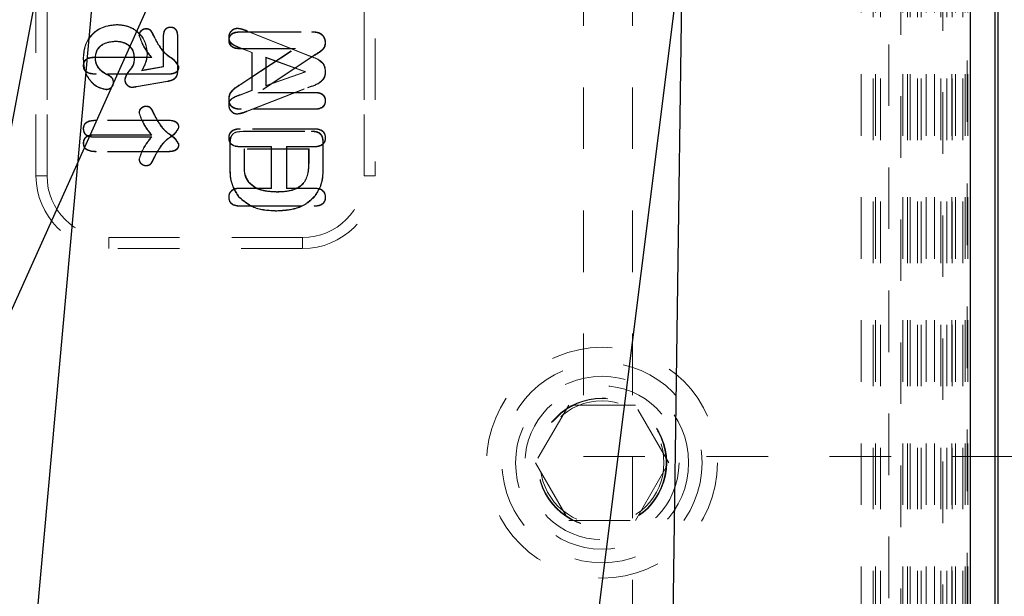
# Model space of a CAD drawing. Header units: inches. Extents: x 1802 to 2468, y -208 to -72.
# Tile 324 of 595: x 2074.549 to 2076.148, y -96.97 to -96.033. Entities that reach past the tile are written whole.
import ezdxf

# ---------------------------------------------------------------- set-up
doc = ezdxf.new("R2010")
doc.units = ezdxf.units.IN
doc.header["$LTSCALE"] = 0.5
doc.header["$MEASUREMENT"] = 0
doc.linetypes.add('HIDDEN', pattern=[0.225, 0.15, -0.075])
for name, color, linetype in [('DSS-M-S', 53, 'Continuous'), ('SID-M-S', 105, 'Continuous'), ('SVD-M-S', 8, 'Continuous')]:
    doc.layers.add(name, color=color, linetype=linetype)

msp = doc.modelspace()

# ---------------------------------------------------------------- linework, layer by layer
at = {"layer": 'DSS-M-S', "linetype": 'HIDDEN', "lineweight": 18}
for p, q in [((2075.46416, -79.7431), (2075.46416, -96.7431)), ((2075.54416, -79.7431), (2075.54416, -96.7431)), ((2077.96416, -96.7431), (2075.46416, -96.7431)), ((2075.54416, -97.2431), (2075.54416, -96.7431))]:
    msp.add_line(p, q, dxfattribs=at)
msp.add_circle((2075.49454, -96.75299), 0.1005, dxfattribs=at)
at = {"layer": 'SID-M-S'}
for p, q in [((2075.73699, -87.82909), (2075.53776, -102.15165)), ((2075.35018, -88.39847), (2074.11296, -102.15243)), ((2075.71028, -89.96641), (2073.41423, -102.15503)), ((2076.36975, -89.96789), (2074.84198, -102.15316)), ((2075.92523, -93.4104), (2071.99078, -102.16891))]:
    msp.add_line(p, q, dxfattribs=at)
at = {"layer": 'SVD-M-S', "linetype": 'Continuous', "lineweight": 25}
for p, q in [((2076.09291, -97.84426), (2076.09291, -93.70605)), ((2076.13226, -93.70605), (2076.13226, -97.84426)), ((2076.13808, -97.85008), (2076.13808, -93.70023)), ((2076.13808, -97.85003), (2076.13808, -93.70028))]:
    msp.add_line(p, q, dxfattribs=at)
at = {"layer": 'SVD-M-S', "linetype": 'HIDDEN', "lineweight": 18}
for p, q in [((2076.04798, -93.75103), (2076.04798, -97.79928)), ((2076.08733, -97.79928), (2076.08733, -93.75103)), ((2075.91543, -94.12161), (2075.91543, -97.4287)), ((2075.93508, -97.4287), (2075.93508, -94.12161)), ((2075.93887, -94.12161), (2075.93887, -97.4287)), ((2075.94674, -97.4287), (2075.94674, -94.12161)), ((2075.98297, -94.12161), (2075.98297, -97.4287)), ((2075.99044, -94.12161), (2075.99044, -97.4287)), ((2075.99084, -97.4287), (2075.99084, -94.12161)), ((2075.99502, -94.12161), (2075.99502, -97.4287)), ((2075.99522, -97.4287), (2075.99522, -94.12161)), ((2076.00681, -97.4287), (2076.00681, -94.12161)), ((2076.01299, -97.4287), (2076.01299, -94.12161)), ((2076.02087, -94.12161), (2076.02087, -97.4287)), ((2076.03444, -94.12161), (2076.03444, -97.4287)), ((2076.04487, -97.4287), (2076.04487, -94.12161)), ((2076.05451, -97.4287), (2076.05451, -94.12161)), ((2076.06238, -94.12161), (2076.06238, -97.4287)), ((2076.06328, -97.4287), (2076.06328, -94.12161)), ((2076.06857, -94.12161), (2076.06857, -97.4287)), ((2076.08036, -97.4287), (2076.08036, -94.12161)), ((2076.08409, -94.12161), (2076.08409, -97.4287)), ((2076.08454, -94.12161), (2076.08454, -97.4287)), ((2076.08887, -94.12161), (2076.08887, -97.4287)), ((2076.09241, -97.4287), (2076.09241, -94.12161)), ((2075.98, -94.35749), (2075.98, -97.19282)), ((2075.96032, -97.17313), (2075.96032, -94.37718)), ((2074.57509, -96.28697), (2074.57509, -95.26334)), ((2074.59313, -95.26334), (2074.59313, -96.28697)), ((2074.59313, -96.28697), (2074.59313, -95.26334)), ((2075.10823, -96.28697), (2075.10823, -95.26334)), ((2075.10823, -95.26334), (2075.10823, -96.28697)), ((2075.12627, -95.26334), (2075.12627, -96.28697)), ((2074.70664, -96.04142), (2074.70664, -96.0409)), ((2074.75398, -96.04804), (2074.75398, -96.04742)), ((2074.79344, -96.04554), (2074.79344, -96.04502)), ((2074.90221, -96.04732), (2074.9022, -96.04681)), ((2074.74303, -96.05855), (2074.74241, -96.05856)), ((2074.76772, -96.06277), (2074.76828, -96.06249)), ((2074.78178, -96.06003), (2074.78178, -96.10937)), ((2074.7823, -96.06004), (2074.78178, -96.06003)), ((2074.7823, -96.06004), (2074.7823, -96.1098)), ((2074.80489, -96.06066), (2074.80541, -96.06065)), ((2074.80489, -96.11518), (2074.80489, -96.06066)), ((2074.80541, -96.11518), (2074.80541, -96.06065)), ((2074.8886, -96.0617), (2074.88808, -96.0617)), ((2074.90575, -96.05333), (2074.90574, -96.05271)), ((2074.90574, -96.05271), (2075.02323, -96.05271)), ((2074.90575, -96.05333), (2075.02323, -96.05333)), ((2074.91834, -96.0519), (2074.91853, -96.05142)), ((2075.01659, -96.09127), (2074.91834, -96.0519)), ((2075.01677, -96.09079), (2074.91853, -96.05142)), ((2075.02323, -96.05333), (2075.02323, -96.05271)), ((2075.03476, -96.05489), (2075.03498, -96.05431)), ((2074.70356, -96.06795), (2074.70357, -96.06846)), ((2074.8887, -96.06649), (2074.88808, -96.06649)), ((2074.90566, -96.07965), (2074.90565, -96.08027)), ((2074.99438, -96.08027), (2074.90565, -96.08027)), ((2074.99644, -96.07965), (2074.90566, -96.07965)), ((2074.90617, -96.13865), (2074.99438, -96.08027)), ((2074.90651, -96.13916), (2074.99644, -96.07965)), ((2074.90732, -96.0789), (2074.90712, -96.07938)), ((2074.90712, -96.07938), (2074.92548, -96.08658)), ((2074.90732, -96.0789), (2074.926, -96.08623)), ((2074.99644, -96.07965), (2074.99438, -96.08027)), ((2075.04494, -96.07022), (2075.04556, -96.07021)), ((2074.65238, -96.09544), (2074.65186, -96.09544)), ((2074.66854, -96.09467), (2074.66853, -96.09405)), ((2074.66853, -96.09405), (2074.7621, -96.09405)), ((2074.66854, -96.09467), (2074.76333, -96.09467)), ((2074.67103, -96.09504), (2074.67155, -96.09504)), ((2074.73506, -96.0946), (2074.73454, -96.09461)), ((2074.75568, -96.08809), (2074.75619, -96.08809)), ((2074.76333, -96.09467), (2074.7621, -96.09405)), ((2074.926, -96.08623), (2074.92548, -96.08658)), ((2074.92548, -96.08658), (2074.92548, -96.14782)), ((2074.926, -96.08623), (2074.926, -96.14817)), ((2075.02674, -96.09076), (2074.93525, -96.15176)), ((2075.02708, -96.09128), (2074.9373, -96.15114)), ((2074.94859, -96.09406), (2074.94911, -96.09479)), ((2074.94859, -96.09406), (2075.01363, -96.11753)), ((2074.94859, -96.14055), (2074.94859, -96.09406)), ((2074.94911, -96.13982), (2074.94911, -96.09479)), ((2074.94911, -96.09479), (2075.0121, -96.11752)), ((2075.01659, -96.09127), (2075.01677, -96.09079)), ((2075.02674, -96.09076), (2075.02708, -96.09128)), ((2074.65248, -96.10774), (2074.65186, -96.10774)), ((2074.7823, -96.1098), (2074.74686, -96.11597)), ((2074.78178, -96.10937), (2074.74783, -96.11528)), ((2074.7823, -96.1098), (2074.78178, -96.10937)), ((2074.80675, -96.10976), (2074.80737, -96.10977)), ((2074.7914, -96.12099), (2074.67272, -96.12099)), ((2074.67272, -96.12099), (2074.67272, -96.12161)), ((2074.79141, -96.12161), (2074.67272, -96.12161)), ((2074.6908, -96.12248), (2074.69102, -96.12201)), ((2074.74686, -96.11597), (2074.74783, -96.11528)), ((2074.7914, -96.12099), (2074.79141, -96.12161)), ((2074.80489, -96.11518), (2074.80541, -96.11518)), ((2075.01363, -96.11753), (2074.94859, -96.14055)), ((2075.0121, -96.11752), (2074.94911, -96.13982)), ((2075.01363, -96.11753), (2075.0121, -96.11752)), ((2075.04505, -96.11731), (2075.04556, -96.11731)), ((2074.70056, -96.13499), (2074.70107, -96.13499)), ((2074.7198, -96.13032), (2074.71928, -96.13032)), ((2074.73146, -96.14278), (2074.73146, -96.1433)), ((2074.73851, -96.14165), (2074.78883, -96.13295)), ((2074.73851, -96.14165), (2074.7386, -96.14216)), ((2074.7386, -96.14216), (2074.78892, -96.13345)), ((2074.78883, -96.13295), (2074.78892, -96.13345)), ((2074.90651, -96.13916), (2074.90617, -96.13865)), ((2074.91751, -96.18166), (2075.0164, -96.14312)), ((2074.9177, -96.18214), (2075.01659, -96.1436)), ((2074.94859, -96.14055), (2074.94911, -96.13982)), ((2075.0164, -96.14312), (2075.01659, -96.1436)), ((2074.68982, -96.14632), (2074.68982, -96.14683)), ((2074.92548, -96.14782), (2074.90672, -96.15501)), ((2074.90691, -96.1555), (2074.90672, -96.15501)), ((2074.926, -96.14817), (2074.90691, -96.1555)), ((2074.926, -96.14817), (2074.92548, -96.14782)), ((2074.93525, -96.15176), (2074.9373, -96.15114)), ((2074.93525, -96.15176), (2075.0279, -96.15176)), ((2074.9373, -96.15114), (2075.02791, -96.15114)), ((2075.0279, -96.15176), (2075.02791, -96.15114)), ((2074.75398, -96.17403), (2074.75398, -96.17341)), ((2074.8887, -96.16237), (2074.88808, -96.16237)), ((2074.8886, -96.17199), (2074.88808, -96.17199)), ((2075.04494, -96.16476), (2075.04556, -96.16476)), ((2074.74303, -96.18453), (2074.74241, -96.18454)), ((2074.76772, -96.18875), (2074.76828, -96.18848)), ((2074.90202, -96.18606), (2074.90202, -96.18657)), ((2075.0279, -96.17808), (2074.90814, -96.17808)), ((2074.90814, -96.17808), (2074.90814, -96.1787)), ((2075.02791, -96.1787), (2074.90814, -96.1787)), ((2074.91751, -96.18166), (2074.9177, -96.18214)), ((2075.0279, -96.17808), (2075.02791, -96.1787)), ((2074.67272, -96.19693), (2074.67272, -96.19641)), ((2074.79141, -96.19641), (2074.67272, -96.19641)), ((2074.7914, -96.19693), (2074.67272, -96.19693)), ((2074.7914, -96.19693), (2074.79141, -96.19641)), ((2074.80686, -96.20827), (2074.80737, -96.20826)), ((2074.65238, -96.21029), (2074.65186, -96.21029)), ((2074.66854, -96.22066), (2074.66853, -96.22004)), ((2074.66853, -96.22004), (2074.7621, -96.22004)), ((2074.66854, -96.22346), (2074.66853, -96.22397)), ((2074.66853, -96.22397), (2074.7621, -96.22397)), ((2074.66854, -96.22066), (2074.76333, -96.22066)), ((2074.66854, -96.22346), (2074.76312, -96.22346)), ((2074.76333, -96.22066), (2074.7621, -96.22004)), ((2074.76312, -96.22346), (2074.7621, -96.22397)), ((2074.8886, -96.22512), (2074.88808, -96.22511)), ((2074.90598, -96.21509), (2074.91167, -96.21413)), ((2074.90688, -96.21071), (2074.90688, -96.21019)), ((2075.02686, -96.21019), (2074.90688, -96.21019)), ((2075.02686, -96.21071), (2074.90688, -96.21071)), ((2074.91168, -96.21475), (2074.91167, -96.21413)), ((2074.91167, -96.21413), (2075.0228, -96.21413)), ((2074.91168, -96.21475), (2075.02279, -96.21475)), ((2075.02279, -96.21475), (2075.0228, -96.21413)), ((2075.02686, -96.21071), (2075.02686, -96.21019)), ((2075.04505, -96.22511), (2075.04556, -96.22511)), ((2074.65248, -96.23372), (2074.65186, -96.23372)), ((2074.80675, -96.23574), (2074.80737, -96.23575)), ((2074.89067, -96.23361), (2074.89005, -96.2336)), ((2074.89005, -96.27365), (2074.89005, -96.2336)), ((2074.89067, -96.27364), (2074.89067, -96.23361)), ((2074.90661, -96.23921), (2074.9066, -96.23972)), ((2074.9066, -96.23972), (2074.95698, -96.23972)), ((2074.90661, -96.23921), (2074.9575, -96.23921)), ((2074.9575, -96.23921), (2074.95698, -96.23972)), ((2074.95698, -96.23972), (2074.95698, -96.30665)), ((2074.9575, -96.23921), (2074.9575, -96.30717)), ((2074.98206, -96.23921), (2074.98257, -96.23972)), ((2074.98206, -96.23921), (2075.02667, -96.23921)), ((2074.98206, -96.30717), (2074.98206, -96.23921)), ((2074.98257, -96.30665), (2074.98257, -96.23972)), ((2074.98257, -96.23972), (2075.02668, -96.23972)), ((2075.02667, -96.23921), (2075.02668, -96.23972)), ((2075.04101, -96.23223), (2075.04163, -96.23222)), ((2075.04101, -96.23223), (2075.04101, -96.2726)), ((2075.04163, -96.23222), (2075.04163, -96.2726)), ((2074.7914, -96.24698), (2074.67272, -96.24698)), ((2074.67272, -96.24698), (2074.67272, -96.2476)), ((2074.79141, -96.2476), (2074.67272, -96.2476)), ((2074.76782, -96.25531), (2074.76828, -96.25553)), ((2074.7914, -96.24698), (2074.79141, -96.2476)), ((2074.91305, -96.24304), (2074.91305, -96.26731)), ((2075.01862, -96.24304), (2074.91305, -96.24304)), ((2074.91305, -96.24304), (2074.91367, -96.24366)), ((2075.018, -96.24366), (2074.91367, -96.24366)), ((2074.91367, -96.24366), (2074.91367, -96.26731)), ((2075.01862, -96.24304), (2075.018, -96.24366)), ((2075.018, -96.26427), (2075.018, -96.24366)), ((2075.01862, -96.26427), (2075.01862, -96.24304)), ((2074.74293, -96.25948), (2074.74241, -96.25947)), ((2074.75398, -96.27009), (2074.75398, -96.2706)), ((2074.91305, -96.26731), (2074.91367, -96.26731)), ((2075.01862, -96.26427), (2075.018, -96.26427)), ((2075.04101, -96.2726), (2075.04163, -96.2726)), ((2074.59313, -96.28697), (2074.57509, -96.28697)), ((2074.57509, -96.28697), (2074.59313, -96.28697)), ((2074.89067, -96.27364), (2074.89005, -96.27365)), ((2075.10823, -96.28697), (2075.12627, -96.28697)), ((2075.12627, -96.28697), (2075.10823, -96.28697)), ((2074.92043, -96.29728), (2074.9209, -96.29687)), ((2074.90482, -96.32094), (2074.90435, -96.32135)), ((2074.95698, -96.30665), (2074.9066, -96.30665)), ((2074.90661, -96.30717), (2074.9066, -96.30665)), ((2074.9575, -96.30717), (2074.90661, -96.30717)), ((2074.9575, -96.30717), (2074.95698, -96.30665)), ((2074.96642, -96.31318), (2074.96642, -96.31256)), ((2074.98206, -96.30717), (2074.98257, -96.30665)), ((2075.02667, -96.30717), (2074.98206, -96.30717)), ((2075.02668, -96.30665), (2074.98257, -96.30665)), ((2075.02667, -96.30717), (2075.02668, -96.30665)), ((2075.02777, -96.31969), (2075.02825, -96.32009)), ((2074.8886, -96.32157), (2074.88808, -96.32157)), ((2074.90688, -96.33566), (2074.90688, -96.33618)), ((2074.90688, -96.33566), (2075.02686, -96.33566)), ((2074.90688, -96.33618), (2075.02686, -96.33618)), ((2075.02686, -96.33566), (2075.02686, -96.33618)), ((2075.04505, -96.32157), (2075.04556, -96.32157)), ((2074.96621, -96.34343), (2074.96621, -96.34405)), ((2074.6932, -96.38703), (2075.00816, -96.38703)), ((2074.6932, -96.38703), (2074.6932, -96.40508)), ((2074.6932, -96.40508), (2074.6932, -96.38703)), ((2075.00816, -96.38703), (2074.6932, -96.38703)), ((2075.00816, -96.38703), (2075.00816, -96.40508)), ((2075.00816, -96.40508), (2075.00816, -96.38703)), ((2075.00816, -96.40508), (2074.6932, -96.40508)), ((2075.44041, -96.65924), (2075.38628, -96.75299)), ((2075.54866, -96.65924), (2075.44041, -96.65924)), ((2075.60279, -96.75299), (2075.54866, -96.65924)), ((2075.38628, -96.75299), (2075.44041, -96.84674)), ((2075.54866, -96.84674), (2075.60279, -96.75299)), ((2075.44041, -96.84674), (2075.54866, -96.84674))]:
    msp.add_line(p, q, dxfattribs=at)
for radius in [0.1875, 0.1625, 0.1405, 0.125, 0.10497, 0.1047, 0.10418]:
    msp.add_circle((2075.49454, -96.75299), radius, dxfattribs=at)
for centre, radius, start, end in [((2074.6932, -96.28697), 0.11811, 180, 270), ((2074.6932, -96.28697), 0.10007, 180, 270), ((2074.6932, -96.28697), 0.10007, 180, 270), ((2075.00816, -96.28697), 0.10007, 270, 0), ((2075.00816, -96.28697), 0.10007, 270, 360), ((2075.00816, -96.28697), 0.11811, 270, 360)]:
    msp.add_arc(centre, radius, start, end, dxfattribs=at)
for points, knots in [([(2074.70664, -96.0409), (2074.69851, -96.04173), (2074.68227, -96.04337), (2074.66356, -96.05768), (2074.65329, -96.07629), (2074.65234, -96.08905), (2074.65186, -96.09544)], [0, 0, 0, 0, 0.2800754, 0.5592045, 0.7794042, 1, 1, 1, 1]), ([(2074.70664, -96.04142), (2074.69858, -96.04223), (2074.68249, -96.04386), (2074.66396, -96.05803), (2074.65379, -96.07646), (2074.65285, -96.08911), (2074.65238, -96.09544)], [0, 0, 0, 0, 0.2803804, 0.559182, 0.7791182, 1, 1, 1, 1]), ([(2074.75619, -96.08809), (2074.75528, -96.08095), (2074.75346, -96.06667), (2074.73989, -96.05102), (2074.72346, -96.04231), (2074.71225, -96.04137), (2074.70664, -96.0409)], [0, 0, 0, 0, 0.27952466, 0.55885672, 0.77936007, 1, 1, 1, 1]), ([(2074.75568, -96.08809), (2074.75478, -96.08102), (2074.75297, -96.06691), (2074.73955, -96.05143), (2074.7233, -96.04282), (2074.7122, -96.04188), (2074.70664, -96.04142)], [0, 0, 0, 0, 0.2795201, 0.5585634, 0.7790477, 1, 1, 1, 1]), ([(2074.74241, -96.05856), (2074.74266, -96.0569), (2074.74314, -96.05358), (2074.74638, -96.05006), (2074.75007, -96.04781), (2074.75267, -96.04755), (2074.75398, -96.04742)], [0, 0, 0, 0, 0.2790057, 0.5591807, 0.7797083, 1, 1, 1, 1]), ([(2074.74303, -96.05855), (2074.74326, -96.05699), (2074.74373, -96.05386), (2074.74679, -96.05055), (2074.75028, -96.04841), (2074.75275, -96.04817), (2074.75398, -96.04804)], [0, 0, 0, 0, 0.277566, 0.5586511, 0.7790738, 1, 1, 1, 1]), ([(2074.75398, -96.04742), (2074.75613, -96.04767), (2074.76044, -96.04816), (2074.76458, -96.05493), (2074.76687, -96.05962), (2074.76828, -96.06249)], [0, 0, 0, 0, 0.2779716, 0.5575629, 1, 1, 1, 1]), ([(2074.75398, -96.04804), (2074.75601, -96.04827), (2074.76011, -96.04873), (2074.76407, -96.05533), (2074.76632, -96.05991), (2074.76772, -96.06277)], [0, 0, 0, 0, 0.2709542, 0.546277, 1, 1, 1, 1]), ([(2074.79344, -96.04502), (2074.79142, -96.0453), (2074.78739, -96.04584), (2074.78233, -96.05164), (2074.78199, -96.05685), (2074.78178, -96.06003)], [0, 0, 0, 0, 0.2797057, 0.5593856, 1, 1, 1, 1]), ([(2074.79344, -96.04554), (2074.79215, -96.04564), (2074.78959, -96.04584), (2074.78625, -96.04793), (2074.78279, -96.05247), (2074.7825, -96.05691), (2074.7823, -96.06004)], [0, 0, 0, 0, 0.1869558, 0.3708065, 0.5559453, 1, 1, 1, 1]), ([(2074.80541, -96.06065), (2074.80532, -96.05856), (2074.80516, -96.05439), (2074.80298, -96.04875), (2074.79841, -96.0454), (2074.7951, -96.04515), (2074.79344, -96.04502)], [0, 0, 0, 0, 0.2811327, 0.5607075, 0.7797799, 1, 1, 1, 1]), ([(2074.80489, -96.06066), (2074.80481, -96.0586), (2074.80466, -96.05455), (2074.80257, -96.0491), (2074.7982, -96.04589), (2074.79504, -96.04566), (2074.79344, -96.04554)], [0, 0, 0, 0, 0.2864973, 0.5652897, 0.779799, 1, 1, 1, 1]), ([(2074.9022, -96.04681), (2074.90009, -96.04715), (2074.89586, -96.04783), (2074.89137, -96.05195), (2074.88851, -96.05668), (2074.88822, -96.06002), (2074.88808, -96.0617)], [0, 0, 0, 0, 0.2788809, 0.5591973, 0.7795671, 1, 1, 1, 1]), ([(2074.90221, -96.04732), (2074.90018, -96.04765), (2074.89611, -96.04831), (2074.89178, -96.05229), (2074.88901, -96.05685), (2074.88874, -96.06008), (2074.8886, -96.0617)], [0, 0, 0, 0, 0.2778469, 0.5590388, 0.778736, 1, 1, 1, 1]), ([(2074.91853, -96.05142), (2074.91558, -96.0502), (2074.91031, -96.04801), (2074.90468, -96.04718), (2074.9022, -96.04681)], [0, 0, 0, 0, 0.5607315, 1, 1, 1, 1]), ([(2074.91834, -96.0519), (2074.9154, -96.05068), (2074.9102, -96.04852), (2074.90463, -96.04769), (2074.90221, -96.04732)], [0, 0, 0, 0, 0.56463174, 1, 1, 1, 1]), ([(2074.7621, -96.09405), (2074.75737, -96.08796), (2074.74896, -96.07712), (2074.74441, -96.06421), (2074.74241, -96.05856)], [0, 0, 0, 0, 0.5621165, 1, 1, 1, 1]), ([(2074.76333, -96.09467), (2074.75846, -96.08843), (2074.74985, -96.0774), (2074.7451, -96.06426), (2074.74303, -96.05855)], [0, 0, 0, 0, 0.5652838, 1, 1, 1, 1]), ([(2074.76772, -96.06277), (2074.77349, -96.07338), (2074.78154, -96.08818), (2074.80016, -96.09837), (2074.80464, -96.1061), (2074.80675, -96.10976)], [0, 0, 0, 0, 0.5720161, 0.7976144, 1, 1, 1, 1]), ([(2074.76828, -96.06249), (2074.77401, -96.07304), (2074.78201, -96.08775), (2074.80072, -96.09799), (2074.8052, -96.10593), (2074.80737, -96.10977)], [0, 0, 0, 0, 0.5658165, 0.7897896, 1, 1, 1, 1]), ([(2074.88808, -96.06649), (2074.8884, -96.06412), (2074.88903, -96.05936), (2074.89585, -96.05338), (2074.90198, -96.05297), (2074.90574, -96.05271)], [0, 0, 0, 0, 0.27973651, 0.5592898, 1, 1, 1, 1]), ([(2074.88808, -96.0617), (2074.88842, -96.06437), (2074.88908, -96.06974), (2074.89721, -96.07544), (2074.90335, -96.07788), (2074.90712, -96.07938)], [0, 0, 0, 0, 0.2783168, 0.5572218, 1, 1, 1, 1]), ([(2074.8886, -96.0617), (2074.88892, -96.06428), (2074.88956, -96.06946), (2074.89753, -96.07501), (2074.90357, -96.07741), (2074.90732, -96.0789)], [0, 0, 0, 0, 0.2741569, 0.5496255, 1, 1, 1, 1]), ([(2074.8887, -96.06649), (2074.88882, -96.06497), (2074.88905, -96.06196), (2074.89149, -96.05802), (2074.89684, -96.05393), (2074.90206, -96.05358), (2074.90575, -96.05333)], [0, 0, 0, 0, 0.18664103, 0.37092243, 0.55582016, 1, 1, 1, 1]), ([(2075.02323, -96.05271), (2075.02547, -96.05274), (2075.02945, -96.05279), (2075.03329, -96.05385), (2075.03498, -96.05431)], [0, 0, 0, 0, 0.5602669, 1, 1, 1, 1]), ([(2075.02323, -96.05333), (2075.02543, -96.05336), (2075.02934, -96.0534), (2075.03311, -96.05444), (2075.03476, -96.05489)], [0, 0, 0, 0, 0.562942, 1, 1, 1, 1]), ([(2075.03476, -96.05489), (2075.03635, -96.05576), (2075.03955, -96.05751), (2075.04371, -96.06274), (2075.04448, -96.06738), (2075.04494, -96.07022)], [0, 0, 0, 0, 0.2810728, 0.5617468, 1, 1, 1, 1]), ([(2075.03498, -96.05431), (2075.03664, -96.05522), (2075.03996, -96.05702), (2075.04429, -96.06245), (2075.04508, -96.06727), (2075.04556, -96.07021)], [0, 0, 0, 0, 0.2808493, 0.5618134, 1, 1, 1, 1]), ([(2074.67103, -96.09504), (2074.67164, -96.09058), (2074.67286, -96.08166), (2074.68516, -96.07006), (2074.6966, -96.06875), (2074.70356, -96.06795)], [0, 0, 0, 0, 0.2807749, 0.5620534, 1, 1, 1, 1]), ([(2074.67155, -96.09504), (2074.67214, -96.09067), (2074.67333, -96.08193), (2074.68544, -96.07054), (2074.69669, -96.06925), (2074.70357, -96.06846)], [0, 0, 0, 0, 0.2799612, 0.5602456, 1, 1, 1, 1]), ([(2074.70356, -96.06795), (2074.70788, -96.06823), (2074.71653, -96.0688), (2074.72745, -96.07486), (2074.73401, -96.08435), (2074.73471, -96.09119), (2074.73506, -96.0946)], [0, 0, 0, 0, 0.2791309, 0.5589856, 0.7798026, 1, 1, 1, 1]), ([(2074.70357, -96.06846), (2074.70783, -96.06874), (2074.71635, -96.0693), (2074.72708, -96.07525), (2074.73352, -96.08456), (2074.7342, -96.09125), (2074.73454, -96.09461)], [0, 0, 0, 0, 0.2806995, 0.5602578, 0.7799565, 1, 1, 1, 1]), ([(2074.90565, -96.08027), (2074.90329, -96.08017), (2074.89858, -96.07998), (2074.89251, -96.07703), (2074.88865, -96.07206), (2074.88827, -96.06835), (2074.88808, -96.06649)], [0, 0, 0, 0, 0.2809871, 0.5603406, 0.7800791, 1, 1, 1, 1]), ([(2074.90566, -96.07965), (2074.90334, -96.07956), (2074.89879, -96.07937), (2074.89293, -96.07655), (2074.88924, -96.07181), (2074.88888, -96.06827), (2074.8887, -96.06649)], [0, 0, 0, 0, 0.2860543, 0.564243, 0.7811079, 1, 1, 1, 1]), ([(2075.04494, -96.07022), (2075.04462, -96.07293), (2075.04396, -96.07836), (2075.03648, -96.08519), (2075.03047, -96.08863), (2075.02674, -96.09076)], [0, 0, 0, 0, 0.2745163, 0.5508217, 1, 1, 1, 1]), ([(2075.04556, -96.07021), (2075.04522, -96.07302), (2075.04454, -96.07864), (2075.03693, -96.08565), (2075.03082, -96.08914), (2075.02708, -96.09128)], [0, 0, 0, 0, 0.2785827, 0.5579822, 1, 1, 1, 1]), ([(2074.65186, -96.10774), (2074.65213, -96.10544), (2074.65265, -96.10086), (2074.65895, -96.09477), (2074.6649, -96.09432), (2074.66853, -96.09405)], [0, 0, 0, 0, 0.2803614, 0.5599189, 1, 1, 1, 1]), ([(2074.65186, -96.09544), (2074.65219, -96.10206), (2074.65285, -96.1153), (2074.66162, -96.13189), (2074.67447, -96.14368), (2074.6847, -96.14578), (2074.68982, -96.14683)], [0, 0, 0, 0, 0.2808691, 0.560679, 0.780594, 1, 1, 1, 1]), ([(2074.65238, -96.09544), (2074.6527, -96.10202), (2074.65335, -96.11513), (2074.66203, -96.13155), (2074.67469, -96.14319), (2074.68478, -96.14528), (2074.68982, -96.14632)], [0, 0, 0, 0, 0.2820451, 0.5619711, 0.7813879, 1, 1, 1, 1]), ([(2074.65248, -96.10774), (2074.65259, -96.10627), (2074.65279, -96.10336), (2074.65496, -96.09946), (2074.65995, -96.09531), (2074.66499, -96.09493), (2074.66854, -96.09467)], [0, 0, 0, 0, 0.18803435, 0.37229863, 0.55707962, 1, 1, 1, 1]), ([(2074.6908, -96.12248), (2074.68784, -96.12092), (2074.68191, -96.1178), (2074.67548, -96.11084), (2074.67166, -96.10295), (2074.67124, -96.09767), (2074.67103, -96.09504)], [0, 0, 0, 0, 0.27906678, 0.55900961, 0.77978191, 1, 1, 1, 1]), ([(2074.69102, -96.12201), (2074.68809, -96.12047), (2074.68225, -96.1174), (2074.67592, -96.11055), (2074.67217, -96.10281), (2074.67175, -96.09763), (2074.67155, -96.09504)], [0, 0, 0, 0, 0.2801651, 0.5600077, 0.780024, 1, 1, 1, 1]), ([(2074.73454, -96.09461), (2074.73445, -96.0984), (2074.73426, -96.10599), (2074.72777, -96.11447), (2074.72167, -96.12184), (2074.72008, -96.1275), (2074.71928, -96.13032)], [0, 0, 0, 0, 0.2799775, 0.560502, 0.7813901, 1, 1, 1, 1]), ([(2074.73506, -96.0946), (2074.73496, -96.09845), (2074.73476, -96.10614), (2074.72825, -96.11471), (2074.72217, -96.12204), (2074.72058, -96.12759), (2074.7198, -96.13032)], [0, 0, 0, 0, 0.2840584, 0.5680563, 0.7875812, 1, 1, 1, 1]), ([(2074.74686, -96.11597), (2074.74846, -96.11301), (2074.7511, -96.10814), (2074.75373, -96.1009), (2074.75534, -96.09458), (2074.75557, -96.09025), (2074.75568, -96.08809)], [0, 0, 0, 0, 0.341155, 0.56116178, 0.7807098, 1, 1, 1, 1]), ([(2074.74783, -96.11528), (2074.75035, -96.11047), (2074.75484, -96.10191), (2074.75578, -96.09231), (2074.75619, -96.08809)], [0, 0, 0, 0, 0.5603112, 1, 1, 1, 1]), ([(2075.04505, -96.11731), (2075.04456, -96.11336), (2075.04359, -96.10547), (2075.03186, -96.09642), (2075.02242, -96.09324), (2075.01659, -96.09127)], [0, 0, 0, 0, 0.2759317, 0.5526841, 1, 1, 1, 1]), ([(2075.04556, -96.11731), (2075.04506, -96.11327), (2075.04406, -96.1052), (2075.03218, -96.09599), (2075.02263, -96.09277), (2075.01677, -96.09079)], [0, 0, 0, 0, 0.2783523, 0.557174, 1, 1, 1, 1]), ([(2074.67272, -96.12161), (2074.66788, -96.12141), (2074.66181, -96.12116), (2074.65578, -96.11736), (2074.65253, -96.11377), (2074.65213, -96.11015), (2074.65186, -96.10774)], [0, 0, 0, 0, 0.4994683, 0.6255522, 0.7507471, 1, 1, 1, 1]), ([(2074.67272, -96.12099), (2074.66798, -96.12081), (2074.66207, -96.12057), (2074.65622, -96.11691), (2074.65311, -96.11349), (2074.65273, -96.11004), (2074.65248, -96.10774)], [0, 0, 0, 0, 0.5064361, 0.630972, 0.7532948, 1, 1, 1, 1]), ([(2074.80675, -96.10976), (2074.80664, -96.11109), (2074.80642, -96.11374), (2074.80402, -96.11704), (2074.79921, -96.12041), (2074.79463, -96.12075), (2074.7914, -96.12099)], [0, 0, 0, 0, 0.1861098, 0.3690935, 0.5545408, 1, 1, 1, 1]), ([(2074.80737, -96.10977), (2074.80705, -96.11187), (2074.80639, -96.11607), (2074.80006, -96.12094), (2074.79469, -96.12136), (2074.79141, -96.12161)], [0, 0, 0, 0, 0.279037, 0.5592717, 1, 1, 1, 1]), ([(2074.70056, -96.13499), (2074.70041, -96.13341), (2074.70011, -96.13026), (2074.6967, -96.12547), (2074.69305, -96.12362), (2074.6908, -96.12248)], [0, 0, 0, 0, 0.2785691, 0.5565302, 1, 1, 1, 1]), ([(2074.70107, -96.13499), (2074.70092, -96.13335), (2074.70061, -96.13007), (2074.69709, -96.12511), (2074.69332, -96.12319), (2074.69102, -96.12201)], [0, 0, 0, 0, 0.28001729, 0.56013851, 1, 1, 1, 1]), ([(2074.78883, -96.13295), (2074.79131, -96.13243), (2074.7962, -96.13141), (2074.80236, -96.12735), (2074.80466, -96.1211), (2074.80481, -96.11717), (2074.80489, -96.11518)], [0, 0, 0, 0, 0.2840163, 0.559513, 0.7770643, 1, 1, 1, 1]), ([(2074.78892, -96.13345), (2074.79144, -96.13293), (2074.79646, -96.13188), (2074.80278, -96.12768), (2074.80516, -96.12124), (2074.80532, -96.11721), (2074.80541, -96.11518)], [0, 0, 0, 0, 0.28090354, 0.55934375, 0.77920222, 1, 1, 1, 1]), ([(2075.0164, -96.14312), (2075.02408, -96.1408), (2075.03471, -96.1376), (2075.04427, -96.12654), (2075.04479, -96.12039), (2075.04505, -96.11731)], [0, 0, 0, 0, 0.565386, 0.7820164, 1, 1, 1, 1]), ([(2075.01659, -96.1436), (2075.02432, -96.14126), (2075.03507, -96.138), (2075.04476, -96.12676), (2075.04529, -96.12046), (2075.04556, -96.11731)], [0, 0, 0, 0, 0.561076, 0.7803369, 1, 1, 1, 1]), ([(2074.68982, -96.14683), (2074.6915, -96.14655), (2074.69486, -96.146), (2074.69846, -96.14275), (2074.70079, -96.13899), (2074.70098, -96.13633), (2074.70107, -96.13499)], [0, 0, 0, 0, 0.27896835, 0.55929032, 0.77951342, 1, 1, 1, 1]), ([(2074.68982, -96.14632), (2074.69141, -96.14605), (2074.69463, -96.14551), (2074.69806, -96.14241), (2074.70029, -96.13882), (2074.70047, -96.13627), (2074.70056, -96.13499)], [0, 0, 0, 0, 0.27800617, 0.55953359, 0.77837998, 1, 1, 1, 1]), ([(2074.71928, -96.13032), (2074.71951, -96.13216), (2074.71996, -96.13584), (2074.72326, -96.13992), (2074.72712, -96.1428), (2074.73002, -96.14313), (2074.73146, -96.1433)], [0, 0, 0, 0, 0.2796688, 0.5596991, 0.7800385, 1, 1, 1, 1]), ([(2074.7198, -96.13032), (2074.72002, -96.13209), (2074.72045, -96.13563), (2074.72363, -96.13954), (2074.72731, -96.1423), (2074.73008, -96.14262), (2074.73146, -96.14278)], [0, 0, 0, 0, 0.2804984, 0.5610729, 0.7810298, 1, 1, 1, 1]), ([(2074.73146, -96.14278), (2074.73277, -96.14258), (2074.73513, -96.14223), (2074.73747, -96.14183), (2074.73851, -96.14165)], [0, 0, 0, 0, 0.5572677, 1, 1, 1, 1]), ([(2074.73146, -96.1433), (2074.7328, -96.1431), (2074.73518, -96.14275), (2074.73755, -96.14234), (2074.7386, -96.14216)], [0, 0, 0, 0, 0.5599229, 1, 1, 1, 1]), ([(2074.88808, -96.16237), (2074.88835, -96.15939), (2074.88888, -96.15344), (2074.89602, -96.14521), (2074.90231, -96.14114), (2074.90617, -96.13865)], [0, 0, 0, 0, 0.2793123, 0.5588063, 1, 1, 1, 1]), ([(2074.8887, -96.16237), (2074.88896, -96.15948), (2074.88947, -96.15369), (2074.89649, -96.14563), (2074.90269, -96.14163), (2074.90651, -96.13916)], [0, 0, 0, 0, 0.2768923, 0.553671, 1, 1, 1, 1]), ([(2074.90672, -96.15501), (2074.90183, -96.15664), (2074.89504, -96.15889), (2074.88837, -96.16583), (2074.88818, -96.16993), (2074.88808, -96.17199)], [0, 0, 0, 0, 0.5619892, 0.7798111, 1, 1, 1, 1]), ([(2074.90691, -96.1555), (2074.90205, -96.1571), (2074.8954, -96.15929), (2074.88887, -96.16605), (2074.88869, -96.16999), (2074.8886, -96.17199)], [0, 0, 0, 0, 0.5702385, 0.7814563, 1, 1, 1, 1]), ([(2075.0279, -96.15176), (2075.03021, -96.15185), (2075.03477, -96.15204), (2075.04074, -96.15466), (2075.04445, -96.15943), (2075.04478, -96.16298), (2075.04494, -96.16476)], [0, 0, 0, 0, 0.2865379, 0.5647372, 0.7807789, 1, 1, 1, 1]), ([(2075.02791, -96.15114), (2075.03027, -96.15124), (2075.03497, -96.15143), (2075.04116, -96.15417), (2075.04504, -96.15918), (2075.04539, -96.1629), (2075.04556, -96.16476)], [0, 0, 0, 0, 0.2810844, 0.5604367, 0.7799765, 1, 1, 1, 1]), ([(2074.74241, -96.18454), (2074.74266, -96.18289), (2074.74314, -96.17957), (2074.74638, -96.17605), (2074.75007, -96.1738), (2074.75267, -96.17354), (2074.75398, -96.17341)], [0, 0, 0, 0, 0.2790057, 0.5591807, 0.7797083, 1, 1, 1, 1]), ([(2074.74303, -96.18453), (2074.74326, -96.18298), (2074.74373, -96.17985), (2074.74679, -96.17653), (2074.75028, -96.1744), (2074.75275, -96.17415), (2074.75398, -96.17403)], [0, 0, 0, 0, 0.277566, 0.5586511, 0.7790738, 1, 1, 1, 1]), ([(2074.75398, -96.17341), (2074.75613, -96.17365), (2074.76044, -96.17415), (2074.76458, -96.18091), (2074.76687, -96.1856), (2074.76828, -96.18848)], [0, 0, 0, 0, 0.2779716, 0.5575629, 1, 1, 1, 1]), ([(2074.75398, -96.17403), (2074.75601, -96.17426), (2074.76011, -96.17472), (2074.76407, -96.18132), (2074.76632, -96.1859), (2074.76772, -96.18875)], [0, 0, 0, 0, 0.2709542, 0.546277, 1, 1, 1, 1]), ([(2074.90814, -96.1787), (2074.90538, -96.17858), (2074.89989, -96.17836), (2074.89255, -96.17512), (2074.88851, -96.16889), (2074.88823, -96.16454), (2074.88808, -96.16237)], [0, 0, 0, 0, 0.28101528, 0.5602589, 0.77960945, 1, 1, 1, 1]), ([(2074.88808, -96.17199), (2074.88836, -96.17407), (2074.8889, -96.17824), (2074.89265, -96.18287), (2074.8971, -96.18601), (2074.90038, -96.18638), (2074.90202, -96.18657)], [0, 0, 0, 0, 0.2795449, 0.5596166, 0.7799827, 1, 1, 1, 1]), ([(2074.8886, -96.17199), (2074.88886, -96.174), (2074.88939, -96.17802), (2074.89301, -96.18249), (2074.89729, -96.18551), (2074.90045, -96.18588), (2074.90202, -96.18606)], [0, 0, 0, 0, 0.279961, 0.5605961, 0.7805323, 1, 1, 1, 1]), ([(2074.90814, -96.17808), (2074.90544, -96.17797), (2074.90009, -96.17775), (2074.89299, -96.17465), (2074.88911, -96.16866), (2074.88884, -96.16448), (2074.8887, -96.16237)], [0, 0, 0, 0, 0.285341, 0.5632531, 0.7790131, 1, 1, 1, 1]), ([(2075.04494, -96.16476), (2075.04484, -96.1663), (2075.04463, -96.16935), (2075.04227, -96.17338), (2075.03689, -96.17754), (2075.03162, -96.17785), (2075.0279, -96.17808)], [0, 0, 0, 0, 0.1874705, 0.3713065, 0.5561689, 1, 1, 1, 1]), ([(2075.04556, -96.16476), (2075.04528, -96.16717), (2075.04473, -96.17198), (2075.0379, -96.1781), (2075.0317, -96.17847), (2075.02791, -96.1787)], [0, 0, 0, 0, 0.2800857, 0.559505, 1, 1, 1, 1]), ([(2074.7621, -96.22004), (2074.75737, -96.21394), (2074.74896, -96.2031), (2074.74441, -96.19019), (2074.74241, -96.18454)], [0, 0, 0, 0, 0.5621165, 1, 1, 1, 1]), ([(2074.76333, -96.22066), (2074.75846, -96.21442), (2074.74985, -96.20338), (2074.7451, -96.19024), (2074.74303, -96.18453)], [0, 0, 0, 0, 0.5652838, 1, 1, 1, 1]), ([(2074.76772, -96.18875), (2074.77349, -96.19936), (2074.78154, -96.21416), (2074.80016, -96.22436), (2074.80464, -96.23209), (2074.80675, -96.23574)], [0, 0, 0, 0, 0.5720161, 0.7976144, 1, 1, 1, 1]), ([(2074.76828, -96.18848), (2074.77401, -96.19902), (2074.78201, -96.21374), (2074.80072, -96.22398), (2074.8052, -96.23191), (2074.80737, -96.23575)], [0, 0, 0, 0, 0.5658165, 0.7897896, 1, 1, 1, 1]), ([(2074.90202, -96.18606), (2074.90498, -96.18556), (2074.91031, -96.18467), (2074.9153, -96.18259), (2074.91751, -96.18166)], [0, 0, 0, 0, 0.5551796, 1, 1, 1, 1]), ([(2074.90202, -96.18657), (2074.90503, -96.18607), (2074.91043, -96.18518), (2074.91548, -96.18307), (2074.9177, -96.18214)], [0, 0, 0, 0, 0.5587217, 1, 1, 1, 1]), ([(2074.67272, -96.19641), (2074.66788, -96.19661), (2074.66181, -96.19686), (2074.65578, -96.20066), (2074.65253, -96.20426), (2074.65213, -96.20788), (2074.65186, -96.21029)], [0, 0, 0, 0, 0.4994683, 0.6255522, 0.7507471, 1, 1, 1, 1]), ([(2074.67272, -96.19693), (2074.66796, -96.19712), (2074.66203, -96.19736), (2074.65615, -96.20104), (2074.65302, -96.20449), (2074.65263, -96.20796), (2074.65238, -96.21029)], [0, 0, 0, 0, 0.5052384, 0.6300376, 0.7528509, 1, 1, 1, 1]), ([(2074.76782, -96.25531), (2074.77358, -96.2447), (2074.78162, -96.22992), (2074.80025, -96.21972), (2074.80473, -96.21195), (2074.80686, -96.20827)], [0, 0, 0, 0, 0.5709798, 0.7963058, 1, 1, 1, 1]), ([(2074.76828, -96.25553), (2074.77401, -96.24499), (2074.78201, -96.23027), (2074.80072, -96.22003), (2074.8052, -96.2121), (2074.80737, -96.20826)], [0, 0, 0, 0, 0.5658165, 0.7897896, 1, 1, 1, 1]), ([(2074.80686, -96.20827), (2074.80674, -96.20692), (2074.80652, -96.20425), (2074.80411, -96.20091), (2074.79926, -96.19752), (2074.79465, -96.19718), (2074.7914, -96.19693)], [0, 0, 0, 0, 0.186283, 0.3692705, 0.5557195, 1, 1, 1, 1]), ([(2074.80737, -96.20826), (2074.80705, -96.20616), (2074.8064, -96.20195), (2074.80005, -96.19709), (2074.79469, -96.19667), (2074.79141, -96.19641)], [0, 0, 0, 0, 0.2790243, 0.5592919, 1, 1, 1, 1]), ([(2074.65186, -96.21029), (2074.65213, -96.21258), (2074.65265, -96.21717), (2074.65895, -96.22326), (2074.6649, -96.2237), (2074.66853, -96.22397)], [0, 0, 0, 0, 0.2803614, 0.5599189, 1, 1, 1, 1]), ([(2074.65186, -96.23372), (2074.65213, -96.23143), (2074.65265, -96.22684), (2074.65895, -96.22075), (2074.6649, -96.22031), (2074.66853, -96.22004)], [0, 0, 0, 0, 0.2803614, 0.5599189, 1, 1, 1, 1]), ([(2074.65238, -96.21029), (2074.65263, -96.2125), (2074.65313, -96.21691), (2074.65923, -96.22279), (2074.66499, -96.2232), (2074.66854, -96.22346)], [0, 0, 0, 0, 0.2796525, 0.5562328, 1, 1, 1, 1]), ([(2074.65248, -96.23372), (2074.65259, -96.23225), (2074.65279, -96.22934), (2074.65496, -96.22544), (2074.65995, -96.22129), (2074.66499, -96.22092), (2074.66854, -96.22066)], [0, 0, 0, 0, 0.1880343, 0.3722986, 0.5570796, 1, 1, 1, 1]), ([(2074.7621, -96.22397), (2074.75737, -96.23007), (2074.74896, -96.24091), (2074.74441, -96.25382), (2074.74241, -96.25947)], [0, 0, 0, 0, 0.56211647, 1, 1, 1, 1]), ([(2074.76312, -96.22346), (2074.75828, -96.22967), (2074.7497, -96.24068), (2074.74498, -96.25377), (2074.74293, -96.25948)], [0, 0, 0, 0, 0.564758, 1, 1, 1, 1]), ([(2074.90688, -96.21019), (2074.90434, -96.2103), (2074.89928, -96.21052), (2074.89272, -96.21368), (2074.88867, -96.21912), (2074.88828, -96.22311), (2074.88808, -96.22511)], [0, 0, 0, 0, 0.2808295, 0.5599503, 0.7798858, 1, 1, 1, 1]), ([(2074.88808, -96.22511), (2074.88821, -96.22678), (2074.88846, -96.23012), (2074.89106, -96.23454), (2074.89689, -96.23909), (2074.9026, -96.23946), (2074.9066, -96.23972)], [0, 0, 0, 0, 0.1871224, 0.3743138, 0.5611908, 1, 1, 1, 1]), ([(2074.90688, -96.21071), (2074.90439, -96.21081), (2074.89946, -96.21102), (2074.89308, -96.21408), (2074.88916, -96.21932), (2074.88879, -96.22318), (2074.8886, -96.22512)], [0, 0, 0, 0, 0.2843567, 0.5623956, 0.7803101, 1, 1, 1, 1]), ([(2074.8886, -96.22512), (2074.88872, -96.22673), (2074.88896, -96.22995), (2074.89146, -96.23421), (2074.89713, -96.2386), (2074.90269, -96.23896), (2074.90661, -96.23921)], [0, 0, 0, 0, 0.1867523, 0.3720985, 0.5571417, 1, 1, 1, 1]), ([(2074.89005, -96.2336), (2074.88992, -96.23022), (2074.88972, -96.22521), (2074.89296, -96.22159), (2074.89401, -96.22042)], [0, 0, 0, 0, 0.6757091, 1, 1, 1, 1]), ([(2074.89067, -96.23361), (2074.89074, -96.2315), (2074.89088, -96.22735), (2074.89251, -96.22126), (2074.89726, -96.2163), (2074.90432, -96.21499), (2074.9092, -96.21483), (2074.91168, -96.21475)], [0, 0, 0, 0, 0.18990163, 0.37524278, 0.55646718, 0.77501193, 1, 1, 1, 1]), ([(2075.02279, -96.21475), (2075.02556, -96.21485), (2075.03099, -96.21506), (2075.03805, -96.21904), (2075.04074, -96.22577), (2075.04092, -96.23006), (2075.04101, -96.23223)], [0, 0, 0, 0, 0.2848443, 0.5579025, 0.7759326, 1, 1, 1, 1]), ([(2075.0228, -96.21413), (2075.02563, -96.21424), (2075.03124, -96.21446), (2075.03853, -96.21861), (2075.04135, -96.22559), (2075.04153, -96.23), (2075.04163, -96.23222)], [0, 0, 0, 0, 0.2812167, 0.5585203, 0.7788013, 1, 1, 1, 1]), ([(2075.02667, -96.23921), (2075.02915, -96.2391), (2075.03407, -96.2389), (2075.04046, -96.23601), (2075.04449, -96.23088), (2075.04486, -96.22704), (2075.04505, -96.22511)], [0, 0, 0, 0, 0.2847275, 0.5632811, 0.7806008, 1, 1, 1, 1]), ([(2075.02668, -96.23972), (2075.0292, -96.23962), (2075.03423, -96.23941), (2075.04081, -96.23641), (2075.04498, -96.23109), (2075.04537, -96.2271), (2075.04556, -96.22511)], [0, 0, 0, 0, 0.280888, 0.5602143, 0.7799689, 1, 1, 1, 1]), ([(2075.04556, -96.22511), (2075.04524, -96.22257), (2075.0446, -96.21749), (2075.03751, -96.21084), (2075.0309, -96.21044), (2075.02686, -96.21019)], [0, 0, 0, 0, 0.2800812, 0.5596481, 1, 1, 1, 1]), ([(2075.04505, -96.22511), (2075.04492, -96.22347), (2075.04468, -96.2202), (2075.04214, -96.21588), (2075.03649, -96.21129), (2075.03084, -96.21095), (2075.02686, -96.21071)], [0, 0, 0, 0, 0.1869299, 0.3724732, 0.5578113, 1, 1, 1, 1]), ([(2074.67272, -96.2476), (2074.66788, -96.2474), (2074.66181, -96.24715), (2074.65578, -96.24335), (2074.65253, -96.23975), (2074.65213, -96.23613), (2074.65186, -96.23372)], [0, 0, 0, 0, 0.49946826, 0.62555224, 0.75074713, 1, 1, 1, 1]), ([(2074.67272, -96.24698), (2074.66798, -96.24679), (2074.66207, -96.24656), (2074.65622, -96.24289), (2074.65311, -96.23948), (2074.65273, -96.23603), (2074.65248, -96.23372)], [0, 0, 0, 0, 0.5064361, 0.630972, 0.7532948, 1, 1, 1, 1]), ([(2074.80675, -96.23574), (2074.80664, -96.23708), (2074.80642, -96.23973), (2074.80402, -96.24303), (2074.79921, -96.24639), (2074.79463, -96.24674), (2074.7914, -96.24698)], [0, 0, 0, 0, 0.1861098, 0.3690935, 0.5545408, 1, 1, 1, 1]), ([(2074.80737, -96.23575), (2074.80705, -96.23785), (2074.80639, -96.24205), (2074.80006, -96.24693), (2074.79469, -96.24734), (2074.79141, -96.2476)], [0, 0, 0, 0, 0.279037, 0.5592717, 1, 1, 1, 1]), ([(2074.75398, -96.27009), (2074.75603, -96.26985), (2074.76016, -96.26939), (2074.76415, -96.26276), (2074.76641, -96.25816), (2074.76782, -96.25531)], [0, 0, 0, 0, 0.2721658, 0.5482089, 1, 1, 1, 1]), ([(2074.75398, -96.2706), (2074.75613, -96.27036), (2074.76044, -96.26986), (2074.76458, -96.2631), (2074.76687, -96.25841), (2074.76828, -96.25553)], [0, 0, 0, 0, 0.2779716, 0.5575629, 1, 1, 1, 1]), ([(2074.74241, -96.25947), (2074.74266, -96.26112), (2074.74314, -96.26444), (2074.74638, -96.26796), (2074.75007, -96.27021), (2074.75267, -96.27047), (2074.75398, -96.2706)], [0, 0, 0, 0, 0.2790057, 0.5591807, 0.7797083, 1, 1, 1, 1]), ([(2074.74293, -96.25948), (2074.74316, -96.26105), (2074.74363, -96.26421), (2074.74672, -96.26756), (2074.75024, -96.26971), (2074.75273, -96.26996), (2074.75398, -96.27009)], [0, 0, 0, 0, 0.27782867, 0.55874477, 0.77917875, 1, 1, 1, 1]), ([(2074.91305, -96.26731), (2074.91304, -96.27087), (2074.91302, -96.27674), (2074.91417, -96.28486), (2074.91628, -96.29161), (2074.91905, -96.29538), (2074.92043, -96.29728)], [0, 0, 0, 0, 0.3371582, 0.5573862, 0.7783388, 1, 1, 1, 1]), ([(2074.91367, -96.26731), (2074.91351, -96.27326), (2074.91321, -96.28384), (2074.91856, -96.2929), (2074.9209, -96.29687)], [0, 0, 0, 0, 0.5618652, 1, 1, 1, 1]), ([(2074.96642, -96.31318), (2074.97416, -96.31296), (2074.98962, -96.31252), (2075.01052, -96.30207), (2075.01815, -96.28252), (2075.01846, -96.27035), (2075.01862, -96.26427)], [0, 0, 0, 0, 0.28011765, 0.55952762, 0.77974826, 1, 1, 1, 1]), ([(2074.96642, -96.31256), (2074.97411, -96.31234), (2074.9894, -96.31191), (2075.01004, -96.30162), (2075.01754, -96.28233), (2075.01785, -96.27031), (2075.018, -96.26427)], [0, 0, 0, 0, 0.2815983, 0.5598584, 0.7785291, 1, 1, 1, 1]), ([(2075.04101, -96.2726), (2075.04092, -96.28217), (2075.04076, -96.29917), (2075.03173, -96.31345), (2075.02777, -96.31969)], [0, 0, 0, 0, 0.5626498, 1, 1, 1, 1]), ([(2075.04163, -96.2726), (2075.04153, -96.28223), (2075.04137, -96.29937), (2075.03225, -96.31377), (2075.02825, -96.32009)], [0, 0, 0, 0, 0.5612406, 1, 1, 1, 1]), ([(2074.90435, -96.32135), (2074.89931, -96.31314), (2074.89027, -96.29842), (2074.89012, -96.28125), (2074.89005, -96.27365)], [0, 0, 0, 0, 0.5577141, 1, 1, 1, 1]), ([(2074.90482, -96.32094), (2074.89983, -96.31282), (2074.89088, -96.29823), (2074.89074, -96.2812), (2074.89067, -96.27364)], [0, 0, 0, 0, 0.5564517, 1, 1, 1, 1]), ([(2074.92043, -96.29728), (2074.92391, -96.30048), (2074.93087, -96.3069), (2074.9471, -96.31226), (2074.9591, -96.31283), (2074.96642, -96.31318)], [0, 0, 0, 0, 0.2806863, 0.5613066, 1, 1, 1, 1]), ([(2074.9209, -96.29687), (2074.92433, -96.30003), (2074.93119, -96.30635), (2074.94725, -96.31165), (2074.95915, -96.31221), (2074.96642, -96.31256)], [0, 0, 0, 0, 0.27938817, 0.55949681, 1, 1, 1, 1]), ([(2074.9066, -96.30665), (2074.90408, -96.30676), (2074.89906, -96.30697), (2074.89257, -96.31018), (2074.88863, -96.31562), (2074.88827, -96.31959), (2074.88808, -96.32157)], [0, 0, 0, 0, 0.2808678, 0.5599553, 0.7799371, 1, 1, 1, 1]), ([(2074.90661, -96.30717), (2074.90413, -96.30727), (2074.89924, -96.30748), (2074.89294, -96.31057), (2074.88913, -96.31582), (2074.88878, -96.31965), (2074.8886, -96.32157)], [0, 0, 0, 0, 0.2844319, 0.562362, 0.7804352, 1, 1, 1, 1]), ([(2074.96621, -96.34405), (2074.95318, -96.34348), (2074.92996, -96.34247), (2074.91217, -96.3278), (2074.90435, -96.32135)], [0, 0, 0, 0, 0.5607742, 1, 1, 1, 1]), ([(2074.96621, -96.34343), (2074.95326, -96.34287), (2074.93021, -96.34188), (2074.91256, -96.32732), (2074.90482, -96.32094)], [0, 0, 0, 0, 0.56158823, 1, 1, 1, 1]), ([(2075.02777, -96.31969), (2075.02321, -96.32414), (2075.01407, -96.33304), (2074.99261, -96.34186), (2074.97623, -96.34284), (2074.96621, -96.34343)], [0, 0, 0, 0, 0.2793534, 0.559071, 1, 1, 1, 1]), ([(2075.02825, -96.32009), (2075.02364, -96.32458), (2075.01441, -96.33357), (2074.99279, -96.34247), (2074.97629, -96.34345), (2074.96621, -96.34405)], [0, 0, 0, 0, 0.27984059, 0.55991431, 1, 1, 1, 1]), ([(2075.04505, -96.32157), (2075.04492, -96.31992), (2075.04467, -96.31663), (2075.0421, -96.31229), (2075.03636, -96.30774), (2075.03068, -96.3074), (2075.02667, -96.30717)], [0, 0, 0, 0, 0.1868691, 0.3722239, 0.557591, 1, 1, 1, 1]), ([(2075.04556, -96.32157), (2075.04524, -96.31901), (2075.0446, -96.31389), (2075.03737, -96.30729), (2075.03074, -96.30689), (2075.02668, -96.30665)], [0, 0, 0, 0, 0.280034, 0.5595456, 1, 1, 1, 1]), ([(2074.88808, -96.32157), (2074.8884, -96.32411), (2074.88904, -96.32918), (2074.89633, -96.33555), (2074.90287, -96.33594), (2074.90688, -96.33618)], [0, 0, 0, 0, 0.2799887, 0.5593428, 1, 1, 1, 1]), ([(2074.8886, -96.32157), (2074.88873, -96.3232), (2074.88898, -96.32645), (2074.89154, -96.33073), (2074.89733, -96.33507), (2074.90293, -96.33542), (2074.90688, -96.33566)], [0, 0, 0, 0, 0.1872675, 0.371768, 0.5570253, 1, 1, 1, 1]), ([(2075.02686, -96.33618), (2075.02938, -96.33607), (2075.03439, -96.33585), (2075.04101, -96.33294), (2075.04504, -96.32752), (2075.04539, -96.32355), (2075.04556, -96.32157)], [0, 0, 0, 0, 0.2810706, 0.5602509, 0.7799082, 1, 1, 1, 1]), ([(2075.02686, -96.33566), (2075.02933, -96.33556), (2075.03422, -96.33535), (2075.04065, -96.33254), (2075.04455, -96.32732), (2075.04488, -96.32349), (2075.04505, -96.32157)], [0, 0, 0, 0, 0.2851229, 0.5632508, 0.7804106, 1, 1, 1, 1])]:
    msp.add_open_spline(points, degree=3, knots=knots, dxfattribs=at)

doc.saveas('drawing.dxf')
